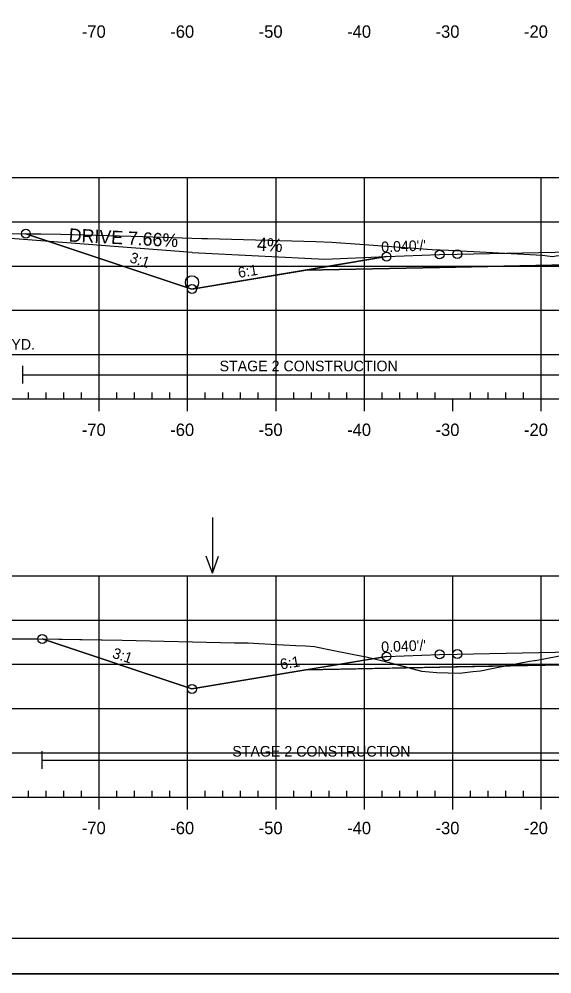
# Model space of a CAD drawing. Extents: x 1365647 to 1367999, y 387113 to 400173.
# Drawn here: x 1365815 to 1365875.3, y 396972.9 to 397080.8 of the extents above; entities that cross this region are included whole.
import ezdxf

# ---------------------------------------------------------------- set-up
doc = ezdxf.new("R2010")
doc.units = 0
for name, color, linetype in [('R_Alt Surface', 7, 'Continuous'), ('R_Axis', 7, 'Continuous'), ('R_Axis Annot', 7, 'Continuous'), ('R_Border', 7, 'Continuous'), ('R_Contours', 7, 'Continuous'), ('R_Draft', 7, 'Continuous'), ('R_Drive', 7, 'Continuous'), ('R_Exist Surface', 7, 'Continuous'), ('R_Fin Surface', 7, 'Continuous'), ('R_Fin Surface Annot', 7, 'Continuous'), ('R_Grid', 7, 'Continuous'), ('R_No Plot', 7, 'Continuous'), ('R_Proposed Const Limits', 7, 'Continuous'), ('R_Water', 7, 'Continuous'), ('R_Water Annot', 7, 'Continuous')]:
    doc.layers.add(name, color=color, linetype=linetype)

msp = doc.modelspace()

# ---------------------------------------------------------------- linework, layer by layer
at = {"layer": 'R_Alt Surface'}
for points in [[(1365847.47, 397052.48), (1365862.59, 397052.78), (1365882.55, 397053.18), (1365882.55, 397054.47), (1365894.09, 397054.7), (1365906.25, 397054.45), (1365906.25, 397053.17), (1365925.59, 397052.78), (1365940.72, 397052.48)], [(1365847.47, 397007.29), (1365862.59, 397007.59), (1365882.5, 397007.99), (1365882.5, 397009.28), (1365894.09, 397009.51), (1365906.22, 397009.27), (1365906.22, 397007.98), (1365925.59, 397007.59), (1365940.72, 397007.29)]]:
    msp.add_lwpolyline(points, dxfattribs=at)
at = {"layer": 'R_Axis'}
for p, q in [((1365749.09, 397037.93), (1366039.09, 397037.93)), ((1365816.09, 397037.93), (1365816.09, 397038.63)), ((1365818.09, 397037.93), (1365818.09, 397038.63)), ((1365820.09, 397037.93), (1365820.09, 397038.63)), ((1365822.09, 397037.93), (1365822.09, 397038.63)), ((1365824.09, 397036.53), (1365824.09, 397037.93)), ((1365826.09, 397037.93), (1365826.09, 397038.63)), ((1365828.09, 397037.93), (1365828.09, 397038.63)), ((1365830.09, 397037.93), (1365830.09, 397038.63)), ((1365832.09, 397037.93), (1365832.09, 397038.63)), ((1365834.09, 397036.53), (1365834.09, 397037.93)), ((1365836.09, 397037.93), (1365836.09, 397038.63)), ((1365838.09, 397037.93), (1365838.09, 397038.63)), ((1365840.09, 397037.93), (1365840.09, 397038.63)), ((1365842.09, 397037.93), (1365842.09, 397038.63)), ((1365844.09, 397036.53), (1365844.09, 397037.93)), ((1365846.09, 397037.93), (1365846.09, 397038.63)), ((1365848.09, 397037.93), (1365848.09, 397038.63)), ((1365850.09, 397037.93), (1365850.09, 397038.63)), ((1365852.09, 397037.93), (1365852.09, 397038.63)), ((1365854.09, 397036.53), (1365854.09, 397037.93)), ((1365856.09, 397037.93), (1365856.09, 397038.63)), ((1365858.09, 397037.93), (1365858.09, 397038.63)), ((1365860.09, 397037.93), (1365860.09, 397038.63)), ((1365862.09, 397037.93), (1365862.09, 397038.63)), ((1365864.09, 397036.53), (1365864.09, 397037.93)), ((1365866.09, 397037.93), (1365866.09, 397038.63)), ((1365868.09, 397037.93), (1365868.09, 397038.63)), ((1365870.09, 397037.93), (1365870.09, 397038.63)), ((1365872.09, 397037.93), (1365872.09, 397038.63)), ((1365874.09, 397036.53), (1365874.09, 397037.93)), ((1365749.09, 396992.93), (1366039.09, 396992.93)), ((1365816.09, 396992.93), (1365816.09, 396993.63)), ((1365818.09, 396992.93), (1365818.09, 396993.63)), ((1365820.09, 396992.93), (1365820.09, 396993.63)), ((1365822.09, 396992.93), (1365822.09, 396993.63)), ((1365824.09, 396991.53), (1365824.09, 396992.93)), ((1365826.09, 396992.93), (1365826.09, 396993.63)), ((1365828.09, 396992.93), (1365828.09, 396993.63)), ((1365830.09, 396992.93), (1365830.09, 396993.63)), ((1365832.09, 396992.93), (1365832.09, 396993.63)), ((1365834.09, 396991.53), (1365834.09, 396992.93)), ((1365836.09, 396992.93), (1365836.09, 396993.63)), ((1365838.09, 396992.93), (1365838.09, 396993.63)), ((1365840.09, 396992.93), (1365840.09, 396993.63)), ((1365842.09, 396992.93), (1365842.09, 396993.63)), ((1365844.09, 396991.53), (1365844.09, 396992.93)), ((1365846.09, 396992.93), (1365846.09, 396993.63)), ((1365848.09, 396992.93), (1365848.09, 396993.63)), ((1365850.09, 396992.93), (1365850.09, 396993.63)), ((1365852.09, 396992.93), (1365852.09, 396993.63)), ((1365854.09, 396991.53), (1365854.09, 396992.93)), ((1365856.09, 396992.93), (1365856.09, 396993.63)), ((1365858.09, 396992.93), (1365858.09, 396993.63)), ((1365860.09, 396992.93), (1365860.09, 396993.63)), ((1365862.09, 396992.93), (1365862.09, 396993.63)), ((1365864.09, 396991.53), (1365864.09, 396992.93)), ((1365866.09, 396992.93), (1365866.09, 396993.63)), ((1365868.09, 396992.93), (1365868.09, 396993.63)), ((1365870.09, 396992.93), (1365870.09, 396993.63)), ((1365872.09, 396992.93), (1365872.09, 396993.63)), ((1365874.09, 396991.53), (1365874.09, 396992.93))]:
    msp.add_line(p, q, dxfattribs=at)
at = {"layer": 'R_Border'}
msp.add_line((1366052.27, 396976.93), (1365736.09, 396976.93), dxfattribs=at)
at = {"layer": 'R_Contours'}
for points in [[(1365815.81, 397056.59), (1365817.49, 397056.57), (1365819.76, 397056.54), (1365829.05, 397056.27), (1365835.72, 397056.06), (1365836.33, 397056.05), (1365848.58, 397055.69), (1365850.36, 397055.62), (1365853.56, 397055.39), (1365861.76, 397054.81), (1365863.58, 397054.71), (1365874.24, 397054.15), (1365875.36, 397054.01), (1365875.76, 397054.1), (1365876.42, 397054.12), (1365881.33, 397054.32), (1365882.55, 397054.36), (1365882.55, 397053.18), (1365862.59, 397052.78), (1365847.47, 397052.48), (1365834.59, 397050.33)], [(1365817.66, 397010.79), (1365826.7, 397010.64), (1365839.39, 397010.37), (1365840.94, 397010.36), (1365842.13, 397010.28), (1365846.35, 397010.05), (1365847.41, 397010), (1365848.43, 397009.94), (1365849.7, 397009.67), (1365853.09, 397008.98), (1365854.3, 397008.77), (1365856.16, 397008.33), (1365859.18, 397007.52), (1365847.47, 397007.29), (1365834.59, 397005.14)], [(1365870, 397007.74), (1365871.41, 397008.01), (1365872.74, 397008.3), (1365873.33, 397008.35), (1365873.39, 397008.36), (1365876.36, 397008.91), (1365881, 397009.1), (1365882.5, 397009.15), (1365882.5, 397007.99)], [(1365859.18, 397007.52), (1365860.56, 397007.15), (1365862.27, 397007.02), (1365864.83, 397006.93), (1365866.36, 397007.1), (1365867.2, 397007.2), (1365868.89, 397007.52), (1365870, 397007.74), (1365862.59, 397007.59)]]:
    msp.add_lwpolyline(points, close=True, dxfattribs=at)
at = {"layer": 'R_Drive'}
for p, q in [((1365834.62, 397054.47), (1365805.88, 397056.67)), ((1365834.62, 397054.47), (1365849.6, 397053.72)), ((1365849.6, 397053.72), (1365856.59, 397054))]:
    msp.add_line(p, q, dxfattribs=at)
at = {"layer": 'R_Exist Surface'}
for points in [[(1365814.22, 397056.61), (1365817.49, 397056.57), (1365819.76, 397056.54), (1365829.05, 397056.27), (1365835.72, 397056.06), (1365836.33, 397056.05), (1365848.58, 397055.69), (1365850.36, 397055.62), (1365853.56, 397055.39), (1365861.76, 397054.81), (1365863.58, 397054.71), (1365874.24, 397054.15), (1365875.36, 397054.01)], [(1365813.2, 397010.82), (1365817.11, 397010.79), (1365826.7, 397010.64), (1365839.39, 397010.37), (1365840.94, 397010.36), (1365842.13, 397010.28), (1365846.35, 397010.05), (1365847.41, 397010), (1365848.43, 397009.94), (1365849.7, 397009.67), (1365853.09, 397008.98), (1365854.3, 397008.77), (1365856.16, 397008.33), (1365860.56, 397007.15), (1365862.27, 397007.02), (1365864.83, 397006.93), (1365866.36, 397007.1), (1365867.2, 397007.2), (1365868.89, 397007.52), (1365871.41, 397008.01), (1365872.74, 397008.3), (1365873.33, 397008.35), (1365873.39, 397008.36), (1365876.36, 397008.91)]]:
    msp.add_lwpolyline(points, dxfattribs=at)
at = {"layer": 'R_Fin Surface'}
for points in [[(1365815.81, 397056.59), (1365834.59, 397050.33), (1365847.47, 397052.48), (1365856.59, 397054), (1365862.59, 397054.24), (1365864.59, 397054.28), (1365894.09, 397054.87), (1365923.59, 397054.28), (1365925.59, 397054.24), (1365931.59, 397054), (1365940.72, 397052.48), (1365953.59, 397050.33), (1365958.97, 397048.54), (1365969.01, 397051.88)], [(1365856.59, 397054), (1365862.59, 397054.24), (1365864.59, 397054.28), (1365894.09, 397054.87), (1365923.59, 397054.28), (1365925.59, 397054.24), (1365931.59, 397054)], [(1365817.66, 397010.79), (1365834.59, 397005.14), (1365847.47, 397007.29), (1365856.59, 397008.81), (1365862.59, 397009.05), (1365864.59, 397009.09), (1365894.09, 397009.68), (1365923.59, 397009.09), (1365925.59, 397009.05), (1365931.59, 397008.81), (1365940.72, 397007.29), (1365953.59, 397005.14), (1365959.67, 397003.11), (1365969.98, 397006.55)], [(1365856.59, 397008.81), (1365862.59, 397009.05), (1365864.59, 397009.09), (1365894.09, 397009.68), (1365923.59, 397009.09), (1365925.59, 397009.05), (1365931.59, 397008.81)]]:
    msp.add_lwpolyline(points, dxfattribs=at)
at = {"layer": 'R_Grid'}
for p, q in [((1365749.09, 397062.93), (1366039.09, 397062.93)), ((1365824.09, 397037.93), (1365824.09, 397062.93)), ((1365834.09, 397037.93), (1365834.09, 397062.93)), ((1365844.09, 397037.93), (1365844.09, 397062.93)), ((1365854.09, 397037.93), (1365854.09, 397062.93)), ((1365874.09, 397037.93), (1365874.09, 397062.93)), ((1365749.09, 397057.93), (1366039.09, 397057.93)), ((1365749.09, 397052.93), (1366039.09, 397052.93)), ((1365749.09, 397047.93), (1366039.09, 397047.93)), ((1365749.09, 397042.93), (1366039.09, 397042.93)), ((1365749.09, 397037.93), (1366039.09, 397037.93)), ((1365749.09, 397017.93), (1366039.09, 397017.93)), ((1365824.09, 396992.93), (1365824.09, 397017.93)), ((1365834.09, 396992.93), (1365834.09, 397017.93)), ((1365844.09, 396992.93), (1365844.09, 397017.93)), ((1365854.09, 396992.93), (1365854.09, 397017.93)), ((1365864.09, 396992.93), (1365864.09, 397017.93)), ((1365874.09, 396992.93), (1365874.09, 397017.93)), ((1365749.09, 397012.93), (1366039.09, 397012.93)), ((1365749.09, 397007.93), (1366039.09, 397007.93)), ((1365749.09, 397002.93), (1366039.09, 397002.93)), ((1365749.09, 396997.93), (1366039.09, 396997.93)), ((1365749.09, 396992.93), (1366039.09, 396992.93))]:
    msp.add_line(p, q, dxfattribs=at)
at = {"layer": 'R_No Plot'}
msp.add_line((1365723.69, 396972.95), (1366057.03, 396972.95), dxfattribs=at)
msp.add_lwpolyline([(1365723.69, 397186.28), (1366057.03, 397186.28), (1366057.03, 396972.94), (1365723.69, 396972.94)], close=True, dxfattribs=at)
for centre in [(1365815.81, 397056.59), (1365815.81, 397056.59), (1365856.59, 397054), (1365856.59, 397054), (1365862.59, 397054.24), (1365862.59, 397054.24), (1365864.59, 397054.28), (1365864.59, 397054.28), (1365834.59, 397050.33), (1365834.59, 397050.33), (1365817.66, 397010.79), (1365817.66, 397010.79), (1365856.59, 397008.81), (1365856.59, 397008.81), (1365856.59, 397008.81), (1365856.59, 397008.81), (1365856.59, 397008.81), (1365862.59, 397009.05), (1365862.59, 397009.05), (1365862.59, 397009.05), (1365862.59, 397009.05), (1365862.59, 397009.05), (1365864.59, 397009.09), (1365864.59, 397009.09), (1365864.59, 397009.09), (1365864.59, 397009.09), (1365864.59, 397009.09), (1365834.59, 397005.14), (1365834.59, 397005.14), (1365834.59, 397005.14), (1365834.59, 397005.14), (1365834.59, 397005.14)]:
    msp.add_circle(centre, 0.5, dxfattribs=at)
at = {"layer": 'R_Proposed Const Limits'}
for points in [[(1365856.59, 397054), (1365834.59, 397050.33), (1365815.81, 397056.59)], [(1365856.59, 397008.81), (1365834.59, 397005.14), (1365817.66, 397010.79)]]:
    msp.add_lwpolyline(points, dxfattribs=at)
at = {"layer": 'R_Water'}
for p, q in [((1365815.46, 397039.65), (1365815.46, 397041.65)), ((1365815.46, 397040.65), (1365882.09, 397040.65)), ((1365817.66, 396996.11), (1365817.66, 396998.11)), ((1365817.66, 396997.11), (1365882.5, 396997.11))]:
    msp.add_line(p, q, dxfattribs=at)
msp.add_circle((1365834.59, 397051.08), 0.75, dxfattribs=at)
at = {"layer": 'R_Water Annot'}
for p, q in [((1365836.9, 397024.5), (1365836.9, 397018.22)), ((1365836.9, 397018.22), (1365836.2, 397020.14)), ((1365836.9, 397018.22), (1365837.6, 397020.14))]:
    msp.add_line(p, q, dxfattribs=at)

# ---------------------------------------------------------------- texts
at = {"layer": 'R_Axis Annot'}
for s, p in [('-70', (1365822.13, 397078.73)), ('-60', (1365832.13, 397078.73)), ('-50', (1365842.13, 397078.73)), ('-40', (1365852.13, 397078.73)), ('-30', (1365862.13, 397078.73)), ('-20', (1365872.13, 397078.73)), ('-70', (1365822.13, 397033.73)), ('-60', (1365832.13, 397033.73)), ('-50', (1365842.13, 397033.73)), ('-40', (1365852.13, 397033.73)), ('-30', (1365862.13, 397033.73)), ('-20', (1365872.13, 397033.73)), ('-70', (1365822.13, 396988.73)), ('-60', (1365832.13, 396988.73)), ('-50', (1365842.13, 396988.73)), ('-40', (1365852.13, 396988.73)), ('-30', (1365862.13, 396988.73)), ('-20', (1365872.13, 396988.73))]:
    msp.add_text(s, height=1.4, dxfattribs=at).set_placement(p)
at = {"layer": 'R_Draft'}
msp.add_text('UNCLASS. EXCAVATION = 5 CU. YD.', height=1.2, rotation=360, dxfattribs=at).set_placement((1365788.97, 397043.48))
at = {"layer": 'R_Drive'}
for s, rotation, p in [('DRIVE 7.66%', 357.0295, (1365820.63, 397055.7)), ('4%', 356.329, (1365841.9, 397054.68))]:
    msp.add_text(s, height=1.5, rotation=rotation, dxfattribs=at).set_placement(p)
at = {"layer": 'R_Fin Surface Annot'}
for s, rotation, p in [("0.040'/'", 2.2906, (1365856.01, 397054.48)), ('3:1', 341.5651, (1365827.45, 397053.4)), ('6:1', 9.4623, (1365839.89, 397051.58)), ("0.040'/'", 2.2906, (1365856.01, 397009.29)), ('3:1', 341.5651, (1365825.49, 397008.7)), ('6:1', 9.4623, (1365844.66, 397007.33))]:
    msp.add_text(s, height=1.2, rotation=rotation, dxfattribs=at).set_placement(p)
at = {"layer": 'R_Water'}
for p in [(1365837.71, 397041.04), (1365839.15, 396997.5)]:
    msp.add_text('STAGE 2 CONSTRUCTION', height=1.2, dxfattribs=at).set_placement(p)

doc.saveas('drawing.dxf')
